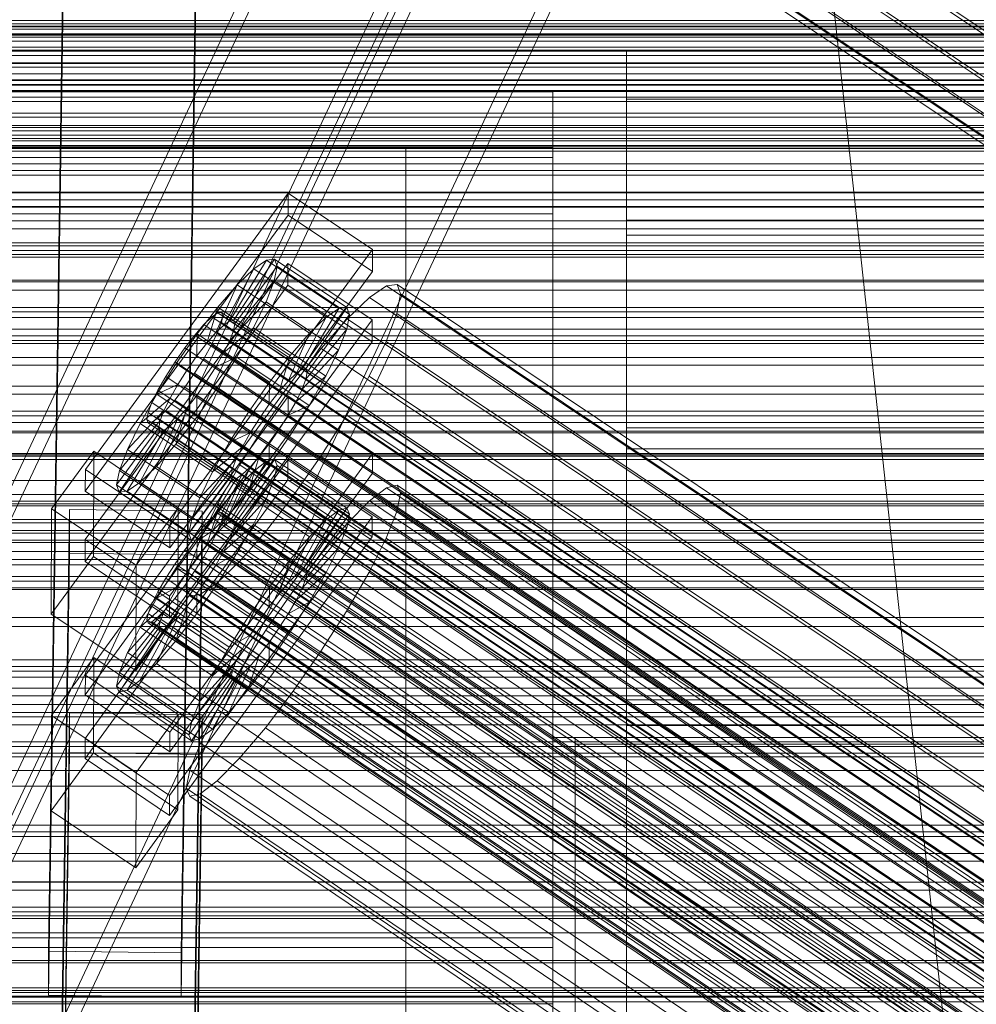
# Model space of a CAD drawing. Header units: millimetres. Extents: x -1970 to 61924, y -58230 to 6847.
# Tile 288 of 656: x -382 to -252, y -33150 to -33016. Entities that reach past the tile are written whole.
import ezdxf

# ---------------------------------------------------------------- set-up
doc = ezdxf.new("R2010")
doc.units = ezdxf.units.MM
for name, color, linetype, lineweight in [('frontal_C01', 7, 'Continuous', 0), ('frontal_C02', 7, 'Continuous', 0), ('frontal_C02-briq', 7, 'Continuous', 0), ('frontal_C03', 7, 'Continuous', 0), ('frontal_C03-dry', 7, 'Continuous', 0), ('frontal_secador', 7, 'Continuous', 0)]:
    doc.layers.add(name, color=color, linetype=linetype, lineweight=lineweight)

msp = doc.modelspace()

# ---------------------------------------------------------------- linework, layer by layer
at = {"layer": 'frontal_C01'}
for p, q in [((-439.114, -33197.732), (-299.114, -32899.212)), ((-439.114, -33202.046), (-299.114, -32903.526)), ((-280.886, -32907.139), (-420.886, -33205.659)), ((-420.886, -33209.973), (-280.886, -32911.453)), ((-439.114, -33238.175), (-299.114, -32939.655)), ((-439.114, -33242.488), (-299.114, -32943.968)), ((-280.886, -32947.581), (-420.886, -33246.102)), ((-420.886, -33250.415), (-280.886, -32951.895)), ((-300, -33025.623), (-300, -33020.011)), ((-300, -33020.011), (-300, -33026.666)), ((300, -33020.011), (-300, -33020.011)), ((-300, -33043.118), (-300, -33025.623)), ((300, -33025.623), (-300, -33025.623)), ((-300, -33026.666), (-300, -33045.133)), ((300, -33026.666), (-300, -33026.666)), ((-300, -33071.304), (-300, -33043.118)), ((300, -33043.118), (-300, -33043.118)), ((-300, -33045.133), (-300, -33074.154)), ((300, -33045.133), (-300, -33045.133)), ((-373.501, -33104.905), (-345.969, -33067.05)), ((-345.981, -33069.746), (-345.969, -33067.05)), ((-345.969, -33067.05), (-334.501, -33074.787)), ((-345.981, -33069.746), (-373.513, -33107.601)), ((-334.513, -33077.483), (-345.981, -33069.746)), ((-300, -33108.261), (-300, -33071.304)), ((300, -33071.304), (-300, -33071.304)), ((-334.501, -33074.787), (-362.033, -33112.641)), ((-334.501, -33074.787), (-334.513, -33077.483)), ((-300, -33074.154), (-300, -33111.751)), ((300, -33074.154), (-300, -33074.154)), ((-373.539, -33113.532), (-346.008, -33075.678)), ((-353.892, -33084.043), (-348.918, -33075.866)), ((-353.378, -33083.92), (-347.835, -33075.604)), ((-353.205, -33084.306), (-347.47, -33076.419)), ((-348.918, -33075.866), (-350.645, -33077.186)), ((-347.835, -33075.604), (-348.918, -33075.866)), ((-348.918, -33075.866), (-339.088, -33082.497)), ((-347.847, -33078.256), (-347.47, -33076.419)), ((-347.835, -33075.604), (-338.005, -33082.235)), ((-347.47, -33076.419), (-347.835, -33075.604)), ((-347.47, -33076.419), (-337.64, -33083.051)), ((-346.02, -33078.374), (-346.008, -33075.678)), ((-346.008, -33075.678), (-334.539, -33083.414)), ((-362.045, -33115.337), (-334.513, -33077.483)), ((-354.71, -33084.669), (-350.645, -33077.186)), ((-350.645, -33077.186), (-352.899, -33079.475)), ((-350.645, -33077.186), (-340.816, -33083.817)), ((-346.02, -33078.374), (-373.551, -33116.229)), ((-353.384, -33085.176), (-347.847, -33078.256)), ((-348.941, -33080.988), (-347.847, -33078.256)), ((-347.847, -33078.256), (-338.017, -33084.887)), ((-334.551, -33086.111), (-346.02, -33078.374)), ((-331.181, -33079.124), (-332.629, -33079.473)), ((-330.692, -33080.214), (-331.181, -33079.124)), ((-331.181, -33079.124), (-146.872, -33203.459)), ((-355.777, -33085.753), (-352.899, -33079.475)), ((-352.899, -33079.475), (-355.525, -33082.577)), ((-352.899, -33079.475), (-343.069, -33086.106)), ((-332.629, -33079.473), (-334.938, -33081.238)), ((-332.629, -33079.473), (-148.32, -33203.808)), ((-331.197, -33082.669), (-330.692, -33080.214)), ((-330.692, -33080.214), (-146.383, -33204.548)), ((-353.902, -33086.47), (-348.941, -33080.988)), ((-350.678, -33084.43), (-348.941, -33080.988)), ((-348.941, -33080.988), (-339.111, -33087.619)), ((-334.938, -33081.238), (-337.95, -33084.299)), ((-334.938, -33081.238), (-150.629, -33205.573)), ((-355.525, -33082.577), (-358.345, -33086.281)), ((-357.021, -33087.223), (-355.525, -33082.577)), ((-355.53, -33082.938), (-356.348, -33083.564)), ((-355.017, -33082.814), (-355.53, -33082.938)), ((-355.53, -33082.938), (-141.731, -33227.166)), ((-355.525, -33082.577), (-345.695, -33089.208)), ((-354.844, -33083.201), (-355.017, -33082.814)), ((-355.017, -33082.814), (-141.218, -33227.043)), ((-339.088, -33082.497), (-344.062, -33090.675)), ((-338.005, -33082.235), (-343.549, -33090.551)), ((-337.64, -33083.051), (-343.376, -33090.937)), ((-340.816, -33083.817), (-339.088, -33082.497)), ((-339.088, -33082.497), (-338.005, -33082.235)), ((-337.64, -33083.051), (-338.017, -33084.887)), ((-338.005, -33082.235), (-337.64, -33083.051)), ((-332.659, -33086.321), (-331.197, -33082.669)), ((-331.197, -33082.669), (-146.887, -33207.003)), ((-334.539, -33083.414), (-362.071, -33121.269)), ((-356.348, -33083.564), (-357.415, -33084.648)), ((-356.348, -33083.564), (-142.549, -33227.792)), ((-355.541, -33085.365), (-355.022, -33084.07)), ((-355.022, -33084.07), (-354.844, -33083.201)), ((-355.022, -33084.07), (-141.224, -33228.299)), ((-354.844, -33083.201), (-141.045, -33227.429)), ((-354.725, -33088.1), (-350.678, -33084.43)), ((-354.71, -33084.669), (-353.892, -33084.043)), ((-353.892, -33084.043), (-353.378, -33083.92)), ((-344.062, -33090.675), (-353.892, -33084.043)), ((-353.205, -33084.306), (-353.384, -33085.176)), ((-343.549, -33090.551), (-353.378, -33083.92)), ((-353.378, -33083.92), (-353.205, -33084.306)), ((-343.376, -33090.937), (-353.205, -33084.306)), ((-352.938, -33088.348), (-350.678, -33084.43)), ((-350.678, -33084.43), (-340.848, -33091.062)), ((-340.816, -33083.817), (-344.88, -33091.3)), ((-343.069, -33086.106), (-340.816, -33083.817)), ((-337.95, -33084.299), (-341.461, -33088.446)), ((-337.95, -33084.299), (-153.641, -33208.633)), ((-334.539, -33083.414), (-334.551, -33086.111)), ((-357.415, -33084.648), (-358.659, -33086.117)), ((-357.415, -33084.648), (-143.617, -33228.876)), ((-357.021, -33087.223), (-355.777, -33085.753)), ((-356.363, -33086.995), (-355.541, -33085.365)), ((-355.777, -33085.753), (-354.71, -33084.669)), ((-345.947, -33092.384), (-355.777, -33085.753)), ((-355.541, -33085.365), (-141.742, -33229.593)), ((-344.88, -33091.3), (-354.71, -33084.669)), ((-353.384, -33085.176), (-353.902, -33086.47)), ((-343.554, -33091.807), (-353.384, -33085.176)), ((-338.017, -33084.887), (-343.554, -33091.807)), ((-338.017, -33084.887), (-339.111, -33087.619)), ((-362.083, -33123.965), (-334.551, -33086.111)), ((-358.345, -33086.281), (-361.166, -33090.333)), ((-358.659, -33086.117), (-359.995, -33087.872)), ((-358.659, -33086.117), (-144.861, -33230.346)), ((-358.345, -33086.281), (-358.357, -33088.977)), ((-348.515, -33092.912), (-358.345, -33086.281)), ((-357.434, -33088.851), (-356.363, -33086.995)), ((-356.363, -33086.995), (-142.565, -33231.223)), ((-353.902, -33086.47), (-354.725, -33088.1)), ((-344.073, -33093.101), (-353.902, -33086.47)), ((-343.069, -33086.106), (-345.947, -33092.384)), ((-345.695, -33089.208), (-343.069, -33086.106)), ((-334.981, -33090.923), (-332.659, -33086.321)), ((-332.659, -33086.321), (-148.35, -33210.656)), ((-359.995, -33087.872), (-361.332, -33089.791)), ((-146.196, -33232.1), (-359.995, -33087.872)), ((-358.357, -33088.977), (-357.021, -33087.223)), ((-347.191, -33093.854), (-357.021, -33087.223)), ((-354.725, -33088.1), (-355.796, -33089.956)), ((-355.796, -33089.956), (-352.938, -33088.348)), ((-355.569, -33092.473), (-352.938, -33088.348)), ((-344.895, -33094.732), (-354.725, -33088.1)), ((-352.938, -33088.348), (-343.108, -33094.979)), ((-341.461, -33088.446), (-345.231, -33093.397)), ((-339.111, -33087.619), (-344.073, -33093.101)), ((-341.461, -33088.446), (-157.152, -33212.78)), ((-339.111, -33087.619), (-340.848, -33091.062)), ((-361.332, -33089.791), (-362.578, -33091.746)), ((-361.332, -33089.791), (-147.533, -33234.02)), ((-359.693, -33090.897), (-358.357, -33088.977)), ((-358.68, -33090.805), (-357.434, -33088.851)), ((-358.357, -33088.977), (-348.527, -33095.608)), ((-357.434, -33088.851), (-143.635, -33233.079)), ((-348.515, -33092.912), (-345.695, -33089.208)), ((-345.695, -33089.208), (-347.191, -33093.854)), ((-361.166, -33090.333), (-363.797, -33094.459)), ((-359.693, -33090.897), (-361.166, -33090.333)), ((-361.166, -33090.333), (-351.336, -33096.965)), ((-360.939, -33092.851), (-359.693, -33090.897)), ((-360.017, -33092.725), (-358.68, -33090.805)), ((-349.863, -33097.528), (-359.693, -33090.897)), ((-358.68, -33090.805), (-144.881, -33235.033)), ((-355.796, -33089.956), (-357.042, -33091.91)), ((-345.966, -33096.587), (-355.796, -33089.956)), ((-340.848, -33091.062), (-344.895, -33094.732)), ((-344.062, -33090.675), (-344.88, -33091.3)), ((-343.549, -33090.551), (-344.062, -33090.675)), ((-343.554, -33091.807), (-343.376, -33090.937)), ((-343.376, -33090.937), (-343.549, -33090.551)), ((-340.848, -33091.062), (-343.108, -33094.979)), ((-338.003, -33096.16), (-334.981, -33090.923)), ((-334.981, -33090.923), (-150.672, -33215.258)), ((-362.578, -33091.746), (-363.648, -33093.601)), ((-362.578, -33091.746), (-148.779, -33235.974)), ((-358.39, -33096.526), (-355.569, -33092.473)), ((-357.042, -33091.91), (-358.378, -33093.83)), ((-357.042, -33091.91), (-355.569, -33092.473)), ((-347.212, -33098.541), (-357.042, -33091.91)), ((-355.569, -33092.473), (-345.739, -33099.105)), ((-345.947, -33092.384), (-347.191, -33093.854)), ((-344.88, -33091.3), (-345.947, -33092.384)), ((-344.073, -33093.101), (-343.554, -33091.807)), ((-363.648, -33093.601), (-364.471, -33095.232)), ((-360.939, -33092.851), (-363.797, -33094.459)), ((-363.648, -33093.601), (-149.85, -33237.829)), ((-362.01, -33094.706), (-360.939, -33092.851)), ((-361.352, -33094.479), (-360.017, -33092.725)), ((-351.109, -33099.482), (-360.939, -33092.851)), ((-360.017, -33092.725), (-146.218, -33236.953)), ((-358.378, -33093.83), (-359.714, -33095.584)), ((-358.378, -33093.83), (-358.39, -33096.526)), ((-348.548, -33100.461), (-358.378, -33093.83)), ((-351.336, -33096.965), (-348.515, -33092.912)), ((-345.231, -33093.397), (-349.002, -33098.815)), ((-348.527, -33095.608), (-348.515, -33092.912)), ((-347.191, -33093.854), (-348.527, -33095.608)), ((-160.922, -33217.731), (-345.231, -33093.397)), ((-344.895, -33094.732), (-344.073, -33093.101)), ((-363.797, -33094.459), (-366.057, -33098.376)), ((-362.01, -33094.706), (-366.057, -33098.376)), ((-363.797, -33094.459), (-353.967, -33101.09)), ((-362.833, -33096.337), (-362.01, -33094.706)), ((-362.596, -33095.948), (-361.352, -33094.479)), ((-352.18, -33101.338), (-362.01, -33094.706)), ((-361.352, -33094.479), (-147.554, -33238.707)), ((-345.966, -33096.587), (-344.895, -33094.732)), ((-343.108, -33094.979), (-345.966, -33096.587)), ((-343.108, -33094.979), (-345.739, -33099.105)), ((-362.833, -33096.337), (-367.794, -33101.819)), ((-364.989, -33096.526), (-365.168, -33097.396)), ((-364.471, -33095.232), (-364.989, -33096.526)), ((-364.989, -33096.526), (-151.191, -33240.754)), ((-364.471, -33095.232), (-150.672, -33239.46)), ((-363.664, -33097.033), (-362.596, -33095.948)), ((-363.351, -33097.631), (-362.833, -33096.337)), ((-353.003, -33102.968), (-362.833, -33096.337)), ((-362.596, -33095.948), (-148.798, -33240.177)), ((-359.714, -33095.584), (-361.21, -33100.23)), ((-361.21, -33100.23), (-358.39, -33096.526)), ((-359.714, -33095.584), (-360.958, -33097.054)), ((-349.884, -33102.215), (-359.714, -33095.584)), ((-358.39, -33096.526), (-348.56, -33103.157)), ((-348.527, -33095.608), (-349.863, -33097.528)), ((-341.52, -33101.675), (-338.003, -33096.16)), ((-338.003, -33096.16), (-153.694, -33220.495)), ((-363.351, -33097.631), (-368.888, -33104.551)), ((-365.168, -33097.396), (-364.995, -33097.782)), ((-365.168, -33097.396), (-151.369, -33241.624)), ((-364.995, -33097.782), (-364.482, -33097.658)), ((-364.995, -33097.782), (-151.196, -33242.01)), ((-364.482, -33097.658), (-363.664, -33097.033)), ((-364.482, -33097.658), (-150.683, -33241.887)), ((-360.958, -33097.054), (-363.836, -33103.332)), ((-363.664, -33097.033), (-149.865, -33241.261)), ((-363.53, -33098.501), (-363.351, -33097.631)), ((-353.521, -33104.262), (-363.351, -33097.631)), ((-360.958, -33097.054), (-362.025, -33098.138)), ((-351.128, -33103.685), (-360.958, -33097.054)), ((-353.967, -33101.09), (-351.336, -33096.965)), ((-351.336, -33096.965), (-349.863, -33097.528)), ((-349.863, -33097.528), (-351.109, -33099.482)), ((-347.212, -33098.541), (-345.966, -33096.587)), ((-363.53, -33098.501), (-369.265, -33106.387)), ((-363.357, -33098.887), (-368.9, -33107.203)), ((-362.843, -33098.763), (-367.817, -33106.941)), ((-366.057, -33098.376), (-367.794, -33101.819)), ((-362.025, -33098.138), (-366.09, -33105.621)), ((-366.057, -33098.376), (-356.228, -33105.008)), ((-363.357, -33098.887), (-363.53, -33098.501)), ((-353.7, -33105.132), (-363.53, -33098.501)), ((-362.843, -33098.763), (-363.357, -33098.887)), ((-353.527, -33105.518), (-363.357, -33098.887)), ((-362.025, -33098.138), (-362.843, -33098.763)), ((-353.014, -33105.395), (-362.843, -33098.763)), ((-352.196, -33104.769), (-362.025, -33098.138)), ((-349.002, -33098.815), (-352.519, -33104.33)), ((-349.002, -33098.815), (-164.693, -33223.149)), ((-345.739, -33099.105), (-348.56, -33103.157)), ((-348.548, -33100.461), (-347.212, -33098.541)), ((-345.739, -33099.105), (-347.212, -33098.541)), ((-363.836, -33103.332), (-361.21, -33100.23)), ((-361.21, -33100.23), (-351.38, -33106.861)), ((-353.967, -33101.09), (-351.109, -33099.482)), ((-351.109, -33099.482), (-352.18, -33101.338)), ((-349.884, -33102.215), (-348.548, -33100.461)), ((-348.56, -33103.157), (-348.548, -33100.461)), ((-367.794, -33101.819), (-368.888, -33104.551)), ((-367.794, -33101.819), (-357.964, -33108.45)), ((-356.228, -33105.008), (-353.967, -33101.09)), ((-356.228, -33105.008), (-352.18, -33101.338)), ((-352.18, -33101.338), (-353.003, -33102.968)), ((-345.291, -33107.093), (-341.52, -33101.675)), ((-341.52, -33101.675), (-157.211, -33226.01)), ((-378.086, -33110.405), (-372.35, -33102.519)), ((-372.408, -33115.46), (-372.35, -33102.519)), ((-372.35, -33102.519), (-360.882, -33110.255)), ((-357.964, -33108.45), (-353.003, -33102.968)), ((-353.003, -33102.968), (-353.521, -33104.262)), ((-351.38, -33106.861), (-349.884, -33102.215)), ((-348.56, -33103.157), (-351.38, -33106.861)), ((-351.128, -33103.685), (-349.884, -33102.215)), ((-368.888, -33104.551), (-369.265, -33106.387)), ((-368.888, -33104.551), (-359.058, -33111.182)), ((-366.09, -33105.621), (-363.836, -33103.332)), ((-363.836, -33103.332), (-354.006, -33109.963)), ((-359.058, -33111.182), (-353.521, -33104.262)), ((-352.519, -33104.33), (-355.541, -33109.567)), ((-354.006, -33109.963), (-351.128, -33103.685)), ((-353.521, -33104.262), (-353.7, -33105.132)), ((-352.519, -33104.33), (-168.21, -33228.665)), ((-352.196, -33104.769), (-351.128, -33103.685)), ((-373.501, -33104.905), (-373.513, -33107.601)), ((-362.033, -33112.641), (-373.501, -33104.905)), ((-367.817, -33106.941), (-366.09, -33105.621)), ((-366.09, -33105.621), (-356.26, -33112.252)), ((-359.436, -33113.019), (-353.7, -33105.132)), ((-359.07, -33113.834), (-353.527, -33105.518)), ((-357.987, -33113.572), (-353.014, -33105.395)), ((-357.964, -33108.45), (-356.228, -33105.008)), ((-356.26, -33112.252), (-352.196, -33104.769)), ((-353.7, -33105.132), (-353.527, -33105.518)), ((-353.527, -33105.518), (-353.014, -33105.395)), ((-353.014, -33105.395), (-352.196, -33104.769)), ((-369.265, -33106.387), (-368.9, -33107.203)), ((-369.265, -33106.387), (-359.436, -33113.019)), ((-368.9, -33107.203), (-367.817, -33106.941)), ((-368.9, -33107.203), (-359.07, -33113.834)), ((-367.817, -33106.941), (-357.987, -33113.572)), ((-351.38, -33106.861), (-354.006, -33109.963)), ((-349.061, -33112.044), (-345.291, -33107.093)), ((-345.291, -33107.093), (-160.982, -33231.428)), ((-373.513, -33107.601), (-362.045, -33115.337)), ((-359.058, -33111.182), (-357.964, -33108.45)), ((-300, -33151.469), (-300, -33108.261)), ((300, -33108.261), (-300, -33108.261)), ((-355.541, -33109.567), (-357.863, -33114.168)), ((-355.541, -33109.567), (-171.232, -33233.902)), ((-378.512, -33305.149), (-375.644, -33110.039)), ((-378.086, -33110.405), (-378.143, -33123.346)), ((-366.618, -33118.141), (-378.086, -33110.405)), ((-375.644, -33115.431), (-375.644, -33110.039)), ((-375.644, -33110.039), (-357.646, -33110.284)), ((-360.882, -33110.255), (-366.618, -33118.141)), ((-360.882, -33110.255), (-360.939, -33123.197)), ((-357.646, -33110.284), (-360.514, -33305.395)), ((-359.436, -33113.019), (-359.058, -33111.182)), ((-357.646, -33110.284), (-357.646, -33115.677)), ((-354.006, -33109.963), (-356.26, -33112.252)), ((-356.26, -33112.252), (-357.987, -33113.572)), ((-352.572, -33116.191), (-349.061, -33112.044)), ((-349.061, -33112.044), (-164.752, -33236.379)), ((-300, -33111.751), (-300, -33155.362)), ((300, -33111.751), (-300, -33111.751)), ((-373.539, -33113.532), (-373.551, -33116.229)), ((-362.071, -33121.269), (-373.539, -33113.532)), ((-362.045, -33115.337), (-362.033, -33112.641)), ((-359.07, -33113.834), (-359.436, -33113.019)), ((-357.987, -33113.572), (-359.07, -33113.834)), ((-357.863, -33114.168), (-359.326, -33117.821)), ((-357.863, -33114.168), (-173.554, -33238.503)), ((-378.512, -33310.542), (-375.644, -33115.431)), ((-372.408, -33115.46), (-378.143, -33123.346)), ((-357.646, -33115.677), (-375.644, -33115.431)), ((-373.551, -33116.229), (-362.083, -33123.965)), ((-360.939, -33123.197), (-372.408, -33115.46)), ((-360.514, -33310.787), (-357.646, -33115.677)), ((-355.584, -33119.252), (-352.572, -33116.191)), ((-352.572, -33116.191), (-168.263, -33240.526)), ((-359.326, -33117.821), (-359.83, -33120.276)), ((-359.326, -33117.821), (-175.016, -33242.156)), ((-366.675, -33131.083), (-366.618, -33118.141)), ((-357.893, -33121.017), (-355.584, -33119.252)), ((-355.584, -33119.252), (-171.275, -33243.586)), ((-359.83, -33120.276), (-359.341, -33121.366)), ((-359.83, -33120.276), (-175.521, -33244.611)), ((-362.083, -33123.965), (-362.071, -33121.269)), ((-359.341, -33121.366), (-357.893, -33121.017)), ((-359.341, -33121.366), (-175.032, -33245.701)), ((-357.893, -33121.017), (-173.584, -33245.351)), ((-366.675, -33131.083), (-360.939, -33123.197)), ((-378.143, -33123.346), (-366.675, -33131.083))]:
    msp.add_line(p, q, dxfattribs=at)
at = {"layer": 'frontal_C02'}
for p, q in [((-378.512, -33142.405), (-375.644, -32949)), ((-357.646, -32949.243), (-360.514, -33142.648)), ((-355.541, -32948.287), (-171.232, -33071.542)), ((-349.061, -32952.052), (-164.752, -33075.307)), ((-357.863, -32953.011), (-173.554, -33076.265)), ((-378.512, -33148.366), (-375.644, -32954.961)), ((-360.514, -33148.609), (-357.646, -32955.204)), ((-352.572, -32956.085), (-168.263, -33079.339)), ((-359.326, -32956.82), (-175.016, -33080.075)), ((-359.83, -32959.456), (-175.521, -33082.711)), ((-355.584, -32958.994), (-171.275, -33082.248)), ((-359.341, -32960.739), (-175.032, -33083.994)), ((-357.893, -32960.581), (-173.584, -33083.836)), ((425, -33018.802), (-425, -33018.802)), ((-450, -33025.67), (-310, -33025.67)), ((-310, -33025.67), (-310, -33034.611)), ((-310, -33033.306), (-310, -33025.67)), ((-425, -33030.257), (425, -33030.257)), ((-310, -33033.306), (-450, -33033.306)), ((-330, -33042.247), (-330, -33033.306)), ((-330, -33033.306), (-310, -33033.306)), ((-330, -33166.943), (-330, -33033.306)), ((-310, -33033.306), (-310, -33042.247)), ((-310, -33166.943), (-310, -33033.306)), ((-310, -33034.611), (-450, -33034.611)), ((-310, -33042.247), (-310, -33034.611)), ((-373.501, -33076.962), (-345.969, -33039.44)), ((-345.981, -33042.42), (-345.969, -33039.44)), ((-345.969, -33039.44), (-334.501, -33047.109)), ((-450, -33042.247), (-310, -33042.247)), ((-345.981, -33042.42), (-373.513, -33079.943)), ((-334.513, -33050.089), (-345.981, -33042.42)), ((-310, -33042.247), (-330, -33042.247)), ((-330, -33042.247), (-330, -33175.884)), ((-310, -33175.884), (-310, -33042.247)), ((-334.501, -33047.109), (-362.033, -33084.631)), ((-334.501, -33047.109), (-334.513, -33050.089)), ((-373.539, -33086.5), (-346.008, -33048.977)), ((-354.71, -33057.354), (-350.645, -33049.719)), ((-353.892, -33056.792), (-348.918, -33048.532)), ((-353.378, -33056.736), (-347.835, -33048.414)), ((-353.205, -33057.191), (-347.47, -33049.373)), ((-350.645, -33049.719), (-352.899, -33051.895)), ((-348.918, -33048.532), (-350.645, -33049.719)), ((-350.645, -33049.719), (-340.816, -33056.293)), ((-347.835, -33048.414), (-348.918, -33048.532)), ((-348.918, -33048.532), (-339.088, -33055.105)), ((-347.847, -33051.345), (-347.47, -33049.373)), ((-347.835, -33048.414), (-338.005, -33054.987)), ((-347.47, -33049.373), (-347.835, -33048.414)), ((-347.47, -33049.373), (-337.64, -33055.947)), ((-346.02, -33051.958), (-346.008, -33048.977)), ((-346.008, -33048.977), (-334.539, -33056.647)), ((-362.045, -33087.612), (-334.513, -33050.089)), ((-346.02, -33051.958), (-373.551, -33089.48)), ((-355.777, -33058.385), (-352.899, -33051.895)), ((-352.899, -33051.895), (-355.525, -33054.912)), ((-353.384, -33058.125), (-347.847, -33051.345)), ((-352.899, -33051.895), (-343.069, -33058.469)), ((-348.941, -33054.195), (-347.847, -33051.345)), ((-347.847, -33051.345), (-338.017, -33057.919)), ((-334.551, -33059.627), (-346.02, -33051.958)), ((-332.629, -33052.01), (-334.938, -33053.598)), ((-331.181, -33051.852), (-332.629, -33052.01)), ((-332.629, -33052.01), (-148.32, -33175.265)), ((-330.692, -33053.135), (-331.181, -33051.852)), ((-331.181, -33051.852), (-146.872, -33175.107)), ((-334.938, -33053.598), (-337.95, -33056.507)), ((-334.938, -33053.598), (-150.629, -33176.852)), ((-331.197, -33055.771), (-330.692, -33053.135)), ((-330.692, -33053.135), (-146.383, -33176.39)), ((-355.525, -33054.912), (-358.345, -33058.563)), ((-357.021, -33059.814), (-355.525, -33054.912)), ((-355.525, -33054.912), (-345.695, -33061.485)), ((-353.902, -33059.474), (-348.941, -33054.195)), ((-350.678, -33057.728), (-348.941, -33054.195)), ((-348.941, -33054.195), (-339.111, -33060.768)), ((-338.005, -33054.987), (-343.549, -33063.31)), ((-339.088, -33055.105), (-338.005, -33054.987)), ((-338.005, -33054.987), (-337.64, -33055.947)), ((-356.348, -33056.259), (-357.415, -33057.29)), ((-355.53, -33055.696), (-356.348, -33056.259)), ((-356.348, -33056.259), (-142.549, -33199.234)), ((-355.017, -33055.64), (-355.53, -33055.696)), ((-355.53, -33055.696), (-141.731, -33198.672)), ((-355.022, -33057.029), (-354.844, -33056.095)), ((-354.844, -33056.095), (-355.017, -33055.64)), ((-355.017, -33055.64), (-141.218, -33198.616)), ((-354.844, -33056.095), (-141.045, -33199.07)), ((-340.816, -33056.293), (-344.88, -33063.928)), ((-339.088, -33055.105), (-344.062, -33063.366)), ((-337.64, -33055.947), (-343.376, -33063.764)), ((-343.069, -33058.469), (-340.816, -33056.293)), ((-340.816, -33056.293), (-339.088, -33055.105)), ((-337.64, -33055.947), (-338.017, -33057.919)), ((-332.659, -33059.581), (-331.197, -33055.771)), ((-331.197, -33055.771), (-146.887, -33179.026)), ((-334.539, -33056.647), (-362.071, -33094.169)), ((-357.415, -33057.29), (-358.659, -33058.719)), ((-357.415, -33057.29), (-143.617, -33200.265)), ((-355.777, -33058.385), (-354.71, -33057.354)), ((-355.541, -33058.379), (-355.022, -33057.029)), ((-355.022, -33057.029), (-141.224, -33200.004)), ((-354.725, -33061.148), (-350.678, -33057.728)), ((-354.71, -33057.354), (-353.892, -33056.792)), ((-344.88, -33063.928), (-354.71, -33057.354)), ((-353.892, -33056.792), (-353.378, -33056.736)), ((-344.062, -33063.366), (-353.892, -33056.792)), ((-353.205, -33057.191), (-353.384, -33058.125)), ((-343.549, -33063.31), (-353.378, -33056.736)), ((-353.378, -33056.736), (-353.205, -33057.191)), ((-343.376, -33063.764), (-353.205, -33057.191)), ((-352.938, -33061.704), (-350.678, -33057.728)), ((-350.678, -33057.728), (-340.848, -33064.302)), ((-337.95, -33056.507), (-341.461, -33060.539)), ((-337.95, -33056.507), (-153.641, -33179.761)), ((-334.539, -33056.647), (-334.551, -33059.627)), ((-358.345, -33058.563), (-361.166, -33062.6)), ((-358.659, -33058.719), (-359.995, -33060.448)), ((-358.659, -33058.719), (-144.861, -33201.694)), ((-358.345, -33058.563), (-358.357, -33061.544)), ((-348.515, -33065.137), (-358.345, -33058.563)), ((-357.021, -33059.814), (-355.777, -33058.385)), ((-356.363, -33060.052), (-355.541, -33058.379)), ((-345.947, -33064.959), (-355.777, -33058.385)), ((-355.541, -33058.379), (-141.742, -33201.354)), ((-353.384, -33058.125), (-353.902, -33059.474)), ((-343.554, -33064.698), (-353.384, -33058.125)), ((-343.069, -33058.469), (-345.947, -33064.959)), ((-345.695, -33061.485), (-343.069, -33058.469)), ((-338.017, -33057.919), (-343.554, -33064.698)), ((-338.017, -33057.919), (-339.111, -33060.768)), ((-450, -33059.848), (450, -33059.848)), ((-362.083, -33097.149), (-334.551, -33059.627)), ((-358.357, -33061.544), (-357.021, -33059.814)), ((-357.434, -33061.936), (-356.363, -33060.052)), ((-347.191, -33066.388), (-357.021, -33059.814)), ((-356.363, -33060.052), (-142.565, -33203.028)), ((-353.902, -33059.474), (-354.725, -33061.148)), ((-344.073, -33066.048), (-353.902, -33059.474)), ((-334.981, -33064.304), (-332.659, -33059.581)), ((-332.659, -33059.581), (-148.35, -33182.835)), ((-359.995, -33060.448), (-361.332, -33062.36)), ((-146.196, -33203.423), (-359.995, -33060.448)), ((-359.693, -33063.456), (-358.357, -33061.544)), ((-358.357, -33061.544), (-348.527, -33068.117)), ((-354.725, -33061.148), (-355.796, -33063.031)), ((-355.796, -33063.031), (-352.938, -33061.704)), ((-355.569, -33065.852), (-352.938, -33061.704)), ((-344.895, -33067.722), (-354.725, -33061.148)), ((-352.938, -33061.704), (-343.108, -33068.278)), ((-348.515, -33065.137), (-345.695, -33061.485)), ((-345.695, -33061.485), (-347.191, -33066.388)), ((-341.461, -33060.539), (-345.231, -33065.42)), ((-339.111, -33060.768), (-344.073, -33066.048)), ((-341.461, -33060.539), (-157.152, -33183.794)), ((-339.111, -33060.768), (-340.848, -33064.302)), ((-361.166, -33062.6), (-363.797, -33066.748)), ((-361.332, -33062.36), (-362.578, -33064.325)), ((-361.332, -33062.36), (-147.533, -33205.336)), ((-359.693, -33063.456), (-361.166, -33062.6)), ((-361.166, -33062.6), (-351.336, -33069.174)), ((-358.68, -33063.901), (-357.434, -33061.936)), ((-357.434, -33061.936), (-143.635, -33204.911)), ((-355.796, -33063.031), (-357.042, -33064.996)), ((-345.966, -33069.605), (-355.796, -33063.031)), ((-362.578, -33064.325), (-363.648, -33066.209)), ((-362.578, -33064.325), (-148.779, -33207.3)), ((-360.939, -33065.421), (-359.693, -33063.456)), ((-360.017, -33065.813), (-358.68, -33063.901)), ((-349.863, -33070.03), (-359.693, -33063.456)), ((-358.68, -33063.901), (-144.881, -33206.876)), ((-344.88, -33063.928), (-345.947, -33064.959)), ((-340.848, -33064.302), (-344.895, -33067.722)), ((-344.062, -33063.366), (-344.88, -33063.928)), ((-343.549, -33063.31), (-344.062, -33063.366)), ((-343.554, -33064.698), (-343.376, -33063.764)), ((-343.376, -33063.764), (-343.549, -33063.31)), ((-340.848, -33064.302), (-343.108, -33068.278)), ((-338.003, -33069.619), (-334.981, -33064.304)), ((-334.981, -33064.304), (-150.672, -33187.559)), ((-360.939, -33065.421), (-363.797, -33066.748)), ((-362.01, -33067.304), (-360.939, -33065.421)), ((-351.109, -33071.994), (-360.939, -33065.421)), ((-357.042, -33064.996), (-358.378, -33066.909)), ((-357.042, -33064.996), (-355.569, -33065.852)), ((-347.212, -33071.57), (-357.042, -33064.996)), ((-351.336, -33069.174), (-348.515, -33065.137)), ((-345.231, -33065.42), (-349.002, -33070.817)), ((-348.527, -33068.117), (-348.515, -33065.137)), ((-345.947, -33064.959), (-347.191, -33066.388)), ((-160.922, -33188.675), (-345.231, -33065.42)), ((-344.073, -33066.048), (-343.554, -33064.698)), ((-363.797, -33066.748), (-366.057, -33070.724)), ((-363.648, -33066.209), (-364.471, -33067.882)), ((-363.797, -33066.748), (-353.967, -33073.322)), ((-363.648, -33066.209), (-149.85, -33209.184)), ((-361.352, -33067.542), (-360.017, -33065.813)), ((-360.017, -33065.813), (-146.218, -33208.788)), ((-358.378, -33066.909), (-359.714, -33068.638)), ((-358.39, -33069.889), (-355.569, -33065.852)), ((-358.378, -33066.909), (-358.39, -33069.889)), ((-348.548, -33073.482), (-358.378, -33066.909)), ((-355.569, -33065.852), (-345.739, -33072.426)), ((-347.191, -33066.388), (-348.527, -33068.117)), ((-344.895, -33067.722), (-344.073, -33066.048)), ((-362.01, -33067.304), (-366.057, -33070.724)), ((-364.471, -33067.882), (-364.989, -33069.232)), ((-364.471, -33067.882), (-150.672, -33210.857)), ((-362.833, -33068.978), (-362.01, -33067.304)), ((-362.596, -33068.971), (-361.352, -33067.542)), ((-352.18, -33073.878), (-362.01, -33067.304)), ((-361.352, -33067.542), (-147.554, -33210.518)), ((-348.527, -33068.117), (-349.863, -33070.03)), ((-345.966, -33069.605), (-344.895, -33067.722)), ((-343.108, -33068.278), (-345.966, -33069.605)), ((-343.108, -33068.278), (-345.739, -33072.426)), ((-362.833, -33068.978), (-367.794, -33074.257)), ((-364.989, -33069.232), (-365.168, -33070.166)), ((-364.989, -33069.232), (-151.191, -33212.207)), ((-363.664, -33070.002), (-362.596, -33068.971)), ((-363.351, -33070.328), (-362.833, -33068.978)), ((-353.003, -33075.551), (-362.833, -33068.978)), ((-362.596, -33068.971), (-148.798, -33211.947)), ((-359.714, -33068.638), (-361.21, -33073.54)), ((-359.714, -33068.638), (-360.958, -33070.067)), ((-349.884, -33075.212), (-359.714, -33068.638)), ((-353.967, -33073.322), (-351.336, -33069.174)), ((-351.336, -33069.174), (-349.863, -33070.03)), ((-347.212, -33071.57), (-345.966, -33069.605)), ((-341.52, -33075.164), (-338.003, -33069.619)), ((-338.003, -33069.619), (-153.694, -33192.874)), ((-363.351, -33070.328), (-368.888, -33077.107)), ((-366.057, -33070.724), (-367.794, -33074.257)), ((-362.025, -33071.098), (-366.09, -33078.733)), ((-366.057, -33070.724), (-356.228, -33077.298)), ((-365.168, -33070.166), (-364.995, -33070.62)), ((-365.168, -33070.166), (-151.369, -33213.141)), ((-364.995, -33070.62), (-364.482, -33070.565)), ((-364.995, -33070.62), (-151.196, -33213.596)), ((-364.482, -33070.565), (-363.664, -33070.002)), ((-364.482, -33070.565), (-150.683, -33213.54)), ((-360.958, -33070.067), (-363.836, -33076.557)), ((-363.664, -33070.002), (-149.865, -33212.977)), ((-363.53, -33071.262), (-363.351, -33070.328)), ((-353.521, -33076.901), (-363.351, -33070.328)), ((-362.025, -33071.098), (-362.843, -33071.66)), ((-360.958, -33070.067), (-362.025, -33071.098)), ((-352.196, -33077.671), (-362.025, -33071.098)), ((-361.21, -33073.54), (-358.39, -33069.889)), ((-351.128, -33076.64), (-360.958, -33070.067)), ((-358.39, -33069.889), (-348.56, -33076.463)), ((-349.002, -33070.817), (-352.519, -33076.362)), ((-349.863, -33070.03), (-351.109, -33071.994)), ((-349.002, -33070.817), (-164.693, -33194.072)), ((450, -33071.77), (-450, -33071.77)), ((-363.53, -33071.262), (-369.265, -33079.079)), ((-363.357, -33071.716), (-368.9, -33080.038)), ((-362.843, -33071.66), (-367.817, -33079.92)), ((-363.357, -33071.716), (-363.53, -33071.262)), ((-353.7, -33077.835), (-363.53, -33071.262)), ((-362.843, -33071.66), (-363.357, -33071.716)), ((-353.527, -33078.29), (-363.357, -33071.716)), ((-353.014, -33078.234), (-362.843, -33071.66)), ((-353.967, -33073.322), (-351.109, -33071.994)), ((-351.109, -33071.994), (-352.18, -33073.878)), ((-345.739, -33072.426), (-348.56, -33076.463)), ((-348.548, -33073.482), (-347.212, -33071.57)), ((-345.739, -33072.426), (-347.212, -33071.57)), ((-363.836, -33076.557), (-361.21, -33073.54)), ((-361.21, -33073.54), (-351.38, -33080.114)), ((-356.228, -33077.298), (-353.967, -33073.322)), ((-349.884, -33075.212), (-348.548, -33073.482)), ((-348.56, -33076.463), (-348.548, -33073.482)), ((-378.086, -33082.322), (-372.35, -33074.505)), ((-372.408, -33088.811), (-372.35, -33074.505)), ((-372.35, -33074.505), (-360.882, -33082.174)), ((-367.794, -33074.257), (-368.888, -33077.107)), ((-367.794, -33074.257), (-357.964, -33080.831)), ((-356.228, -33077.298), (-352.18, -33073.878)), ((-352.18, -33073.878), (-353.003, -33075.551)), ((-357.964, -33080.831), (-353.003, -33075.551)), ((-352.519, -33076.362), (-355.541, -33081.678)), ((-353.003, -33075.551), (-353.521, -33076.901)), ((-352.519, -33076.362), (-168.21, -33199.617)), ((-351.38, -33080.114), (-349.884, -33075.212)), ((-348.56, -33076.463), (-351.38, -33080.114)), ((-351.128, -33076.64), (-349.884, -33075.212)), ((-345.291, -33080.561), (-341.52, -33075.164)), ((-341.52, -33075.164), (-157.211, -33198.419)), ((-373.501, -33076.962), (-373.513, -33079.943)), ((-362.033, -33084.631), (-373.501, -33076.962)), ((-368.888, -33077.107), (-369.265, -33079.079)), ((-368.888, -33077.107), (-359.058, -33083.681)), ((-366.09, -33078.733), (-363.836, -33076.557)), ((-363.836, -33076.557), (-354.006, -33083.13)), ((-359.058, -33083.681), (-353.521, -33076.901)), ((-357.964, -33080.831), (-356.228, -33077.298)), ((-356.26, -33085.306), (-352.196, -33077.671)), ((-354.006, -33083.13), (-351.128, -33076.64)), ((-353.521, -33076.901), (-353.7, -33077.835)), ((-353.014, -33078.234), (-352.196, -33077.671)), ((-352.196, -33077.671), (-351.128, -33076.64)), ((-450, -33078.481), (450, -33078.481)), ((-369.265, -33079.079), (-368.9, -33080.038)), ((-369.265, -33079.079), (-359.436, -33085.652)), ((-367.817, -33079.92), (-366.09, -33078.733)), ((-366.09, -33078.733), (-356.26, -33085.306)), ((-359.436, -33085.652), (-353.7, -33077.835)), ((-359.07, -33086.612), (-353.527, -33078.29)), ((-357.987, -33086.494), (-353.014, -33078.234)), ((-353.7, -33077.835), (-353.527, -33078.29)), ((-353.527, -33078.29), (-353.014, -33078.234)), ((-373.513, -33079.943), (-362.045, -33087.612)), ((-368.9, -33080.038), (-367.817, -33079.92)), ((-368.9, -33080.038), (-359.07, -33086.612)), ((-367.817, -33079.92), (-357.987, -33086.494)), ((-351.38, -33080.114), (-354.006, -33083.13)), ((-359.058, -33083.681), (-357.964, -33080.831)), ((-355.541, -33081.678), (-357.863, -33086.401)), ((-355.541, -33081.678), (-171.232, -33204.932)), ((-349.061, -33085.442), (-345.291, -33080.561)), ((-345.291, -33080.561), (-160.982, -33203.816)), ((-378.512, -33275.795), (-375.644, -33082.39)), ((-378.086, -33082.322), (-378.143, -33096.628)), ((-366.618, -33089.991), (-378.086, -33082.322)), ((-375.644, -33088.351), (-375.644, -33082.39)), ((-375.644, -33082.39), (-357.646, -33082.633)), ((-360.882, -33082.174), (-366.618, -33089.991)), ((-360.882, -33082.174), (-360.939, -33096.48)), ((-357.646, -33082.633), (-360.514, -33276.038)), ((-357.646, -33082.633), (-357.646, -33088.595)), ((-354.006, -33083.13), (-356.26, -33085.306)), ((-359.436, -33085.652), (-359.058, -33083.681)), ((450, -33085.634), (-450, -33085.634)), ((-362.045, -33087.612), (-362.033, -33084.631)), ((-359.07, -33086.612), (-359.436, -33085.652)), ((-356.26, -33085.306), (-357.987, -33086.494)), ((-352.572, -33089.475), (-349.061, -33085.442)), ((-349.061, -33085.442), (-164.752, -33208.697)), ((-373.539, -33086.5), (-373.551, -33089.48)), ((-362.071, -33094.169), (-373.539, -33086.5)), ((-357.863, -33086.401), (-359.326, -33090.211)), ((-357.987, -33086.494), (-359.07, -33086.612)), ((-357.863, -33086.401), (-173.554, -33209.656)), ((-378.512, -33281.756), (-375.644, -33088.351)), ((-357.646, -33088.595), (-375.644, -33088.351)), ((-372.408, -33088.811), (-378.143, -33096.628)), ((-373.551, -33089.48), (-362.083, -33097.149)), ((-360.939, -33096.48), (-372.408, -33088.811)), ((-360.514, -33282), (-357.646, -33088.595)), ((-355.584, -33092.384), (-352.572, -33089.475)), ((-352.572, -33089.475), (-168.263, -33212.729)), ((450, -33089.936), (-450, -33089.936)), ((-366.675, -33104.297), (-366.618, -33089.991)), ((-359.326, -33090.211), (-359.83, -33092.846)), ((-359.326, -33090.211), (-175.016, -33213.465)), ((-357.893, -33093.972), (-355.584, -33092.384)), ((-355.584, -33092.384), (-171.275, -33215.639)), ((450, -33093.257), (-450, -33093.257)), ((-359.83, -33092.846), (-359.341, -33094.129)), ((-359.83, -33092.846), (-175.521, -33216.101)), ((-362.083, -33097.149), (-362.071, -33094.169)), ((-359.341, -33094.129), (-357.893, -33093.972)), ((-359.341, -33094.129), (-175.032, -33217.384)), ((-357.893, -33093.972), (-173.584, -33217.226)), ((-366.675, -33104.297), (-360.939, -33096.48)), ((-450, -33097.089), (450, -33097.089)), ((-378.143, -33096.628), (-366.675, -33104.297)), ((-450, -33105.18), (450, -33105.18)), ((-310, -33244.514), (-310, -33113.371)), ((-310, -33113.371), (-307, -33113.371)), ((-310, -33161.099), (-310, -33113.371)), ((-307, -33113.371), (-307, -33244.514)), ((-307, -33161.099), (-307, -33113.371)), ((-307, -33114.265), (-307, -33113.371)), ((-307, -33113.371), (307, -33113.371)), ((307, -33114.265), (-307, -33114.265)), ((-307, -33114.265), (-307, -33161.993)), ((-450, -33132.968), (-310, -33132.968)), ((-310, -33132.968), (-310, -33141.91)), ((-310, -33140.605), (-310, -33132.968)), ((-425, -33137.051), (425, -33137.051)), ((-310, -33140.605), (-450, -33140.605)), ((-330, -33149.546), (-330, -33140.605)), ((-330, -33140.605), (-310, -33140.605)), ((-330, -33274.241), (-330, -33140.605)), ((-310, -33140.605), (-310, -33149.546)), ((-310, -33274.241), (-310, -33140.605)), ((-310, -33141.91), (-450, -33141.91)), ((-310, -33149.546), (-310, -33141.91)), ((-360.514, -33142.648), (-378.512, -33142.405)), ((-378.512, -33142.405), (-378.512, -33148.366)), ((-360.514, -33148.609), (-360.514, -33142.648)), ((425, -33148.506), (-425, -33148.506)), ((-378.512, -33148.366), (-360.514, -33148.609)), ((-450, -33149.546), (-310, -33149.546)), ((-310, -33149.546), (-330, -33149.546)), ((-330, -33149.546), (-330, -33283.183)), ((-310, -33283.183), (-310, -33149.546))]:
    msp.add_line(p, q, dxfattribs=at)
at = {"layer": 'frontal_C02-briq'}
msp.add_line((-275, -32985), (-255, -33170), dxfattribs=at)
at = {"layer": 'frontal_C03'}
for p, q in [((-1268, -33016.424), (1268, -33016.424)), ((-1268, -33016.742), (1268, -33016.742)), ((1250, -33016.85), (-1250, -33016.85)), ((1250, -33017.186), (-1250, -33017.186)), ((-1268, -33017.788), (1268, -33017.788)), ((-1268, -33018.237), (1268, -33018.237)), ((-1250, -33017.907), (1250, -33017.907)), ((-1268, -33019.6), (1268, -33019.6)), ((-1268, -33020.15), (1268, -33020.15)), ((1250, -33020.759), (-1250, -33020.759)), ((-1268, -33021.738), (1268, -33021.738)), ((1268, -33022.351), (-1268, -33022.351)), ((1250, -33021.817), (-1250, -33021.817)), ((-1268, -33024.055), (1268, -33024.055)), ((-1250, -33023.243), (1250, -33023.243)), ((1250, -33024.124), (-1250, -33024.124)), ((-1268, -33024.69), (1268, -33024.69)), ((1250, -33024.778), (-1250, -33024.778)), ((-1250, -33025.502), (1250, -33025.502)), ((1250, -33025.659), (-1250, -33025.659)), ((-1268, -33026.394), (1268, -33026.394)), ((-1268, -33027.007), (1268, -33027.007)), ((-1268, -33028.595), (1268, -33028.595)), ((-1268, -33029.145), (1268, -33029.145)), ((-1268, -33030.508), (1268, -33030.508)), ((-1268, -33030.957), (1268, -33030.957)), ((-1268, -33032.003), (1268, -33032.003)), ((-1268, -33032.321), (1268, -33032.321)), ((-1250, -33031.559), (1250, -33031.559)), ((-1268, -33032.978), (1268, -33032.978)), ((-1268, -33033.143), (1268, -33033.143)), ((-1268, -33033.367), (1268, -33033.367)), ((-1250, -33033.74), (1250, -33033.74)), ((1250, -33035.465), (-1250, -33035.465)), ((1250, -33036.347), (-1250, -33036.347)), ((1250, -33037), (-1250, -33037)), ((1250, -33039.308), (-1250, -33039.308)), ((-1250, -33039.385), (1250, -33039.385)), ((-1250, -33040.365), (1250, -33040.365)), ((-1250, -33041.34), (1250, -33041.34)), ((1250, -33043.217), (-1250, -33043.217)), ((1250, -33044.274), (-1250, -33044.274)), ((-1250, -33046.187), (1250, -33046.187)), ((1250, -33046.582), (-1250, -33046.582)), ((1250, -33047.235), (-1250, -33047.235)), ((-1250, -33047.784), (1250, -33047.784)), ((1250, -33048.117), (-1250, -33048.117)), ((-1250, -33051.504), (1250, -33051.504)), ((-1250, -33052.633), (1250, -33052.633)), ((-1250, -33054.971), (1250, -33054.971)), ((-1250, -33055.555), (1250, -33055.555)), ((-1250, -33056.353), (1250, -33056.353)), ((1250, -33057.923), (-1250, -33057.923)), ((1250, -33058.804), (-1250, -33058.804)), ((1250, -33059.458), (-1250, -33059.458)), ((1250, -33061.765), (-1250, -33061.765)), ((-1250, -33062.823), (1250, -33062.823)), ((1250, -33065.675), (-1250, -33065.675)), ((1250, -33066.732), (-1250, -33066.732)), ((1250, -33069.039), (-1250, -33069.039)), ((1250, -33069.693), (-1250, -33069.693)), ((1250, -33070.574), (-1250, -33070.574)), ((-1500, -33074.787), (1500, -33074.787)), ((-1500, -33075.187), (1500, -33075.187)), ((1250, -33080.381), (-1250, -33080.381)), ((1250, -33081.262), (-1250, -33081.262)), ((1250, -33081.915), (-1250, -33081.915)), ((1500, -33083.77), (-1500, -33083.77)), ((1250, -33084.223), (-1250, -33084.223)), ((-1250, -33085.28), (1250, -33085.28)), ((1500, -33086.595), (-1500, -33086.595)), ((1500, -33086.88), (-1500, -33086.88)), ((1250, -33088.132), (-1250, -33088.132)), ((1250, -33089.19), (-1250, -33089.19)), ((1250, -33091.497), (-1250, -33091.497)), ((1250, -33092.151), (-1250, -33092.151)), ((1250, -33093.032), (-1250, -33093.032)), ((-1500, -33098.289), (1500, -33098.289)), ((1250, -33102.838), (-1250, -33102.838)), ((1250, -33103.72), (-1250, -33103.72)), ((1250, -33104.373), (-1250, -33104.373)), ((1250, -33106.68), (-1250, -33106.68)), ((-1250, -33107.738), (1250, -33107.738)), ((1500, -33108.893), (-1500, -33108.893)), ((1250, -33110.59), (-1250, -33110.59)), ((1250, -33111.647), (-1250, -33111.647)), ((1250, -33113.955), (-1250, -33113.955)), ((1250, -33114.608), (-1250, -33114.608)), ((1250, -33115.49), (-1250, -33115.49)), ((-1500, -33117.876), (1500, -33117.876)), ((1250, -33125.296), (-1250, -33125.296)), ((1250, -33126.177), (-1250, -33126.177)), ((1250, -33126.831), (-1250, -33126.831)), ((1250, -33129.138), (-1250, -33129.138)), ((-1250, -33130.195), (1250, -33130.195)), ((1250, -33133.048), (-1250, -33133.048)), ((1250, -33134.105), (-1250, -33134.105)), ((1250, -33136.412), (-1250, -33136.412)), ((1250, -33137.066), (-1250, -33137.066)), ((1250, -33137.947), (-1250, -33137.947)), ((1250, -33147.754), (-1250, -33147.754)), ((1250, -33148.635), (-1250, -33148.635)), ((1250, -33149.288), (-1250, -33149.288))]:
    msp.add_line(p, q, dxfattribs=at)
at = {"layer": 'frontal_C03-dry'}
for p, q in [((1290, -33016), (-1290, -33016)), ((1250, -33016.875), (-1250, -33016.875)), ((-1290, -33020), (1290, -33020)), ((-1250, -33041.25), (1250, -33041.25)), ((1250, -33047.25), (-1250, -33047.25)), ((1250, -33051.25), (-1250, -33051.25)), ((-1250, -33075.625), (1250, -33075.625)), ((1250, -33081.625), (-1250, -33081.625)), ((1250, -33085.625), (-1250, -33085.625)), ((-1250, -33110), (1250, -33110)), ((1250, -33116), (-1250, -33116)), ((1250, -33120), (-1250, -33120))]:
    msp.add_line(p, q, dxfattribs=at)
at = {"layer": 'frontal_secador'}
for p, q in [((-1300, -33016), (1300, -33016)), ((-1265, -33018), (1265, -33018)), ((1300, -33020), (-1300, -33020)), ((-1265, -33072), (1265, -33072)), ((-1400, -33075), (1400, -33075)), ((-1265, -33075), (1265, -33075)), ((1250, -33137.611), (-1250, -33137.611)), ((1250, -33139.918), (-1250, -33139.918)), ((-1250, -33143.65), (1250, -33143.65)), ((1250, -33144), (-1250, -33144)), ((1250, -33147.382), (-1250, -33147.382)), ((-1250, -33148), (1250, -33148))]:
    msp.add_line(p, q, dxfattribs=at)

doc.saveas('drawing.dxf')
